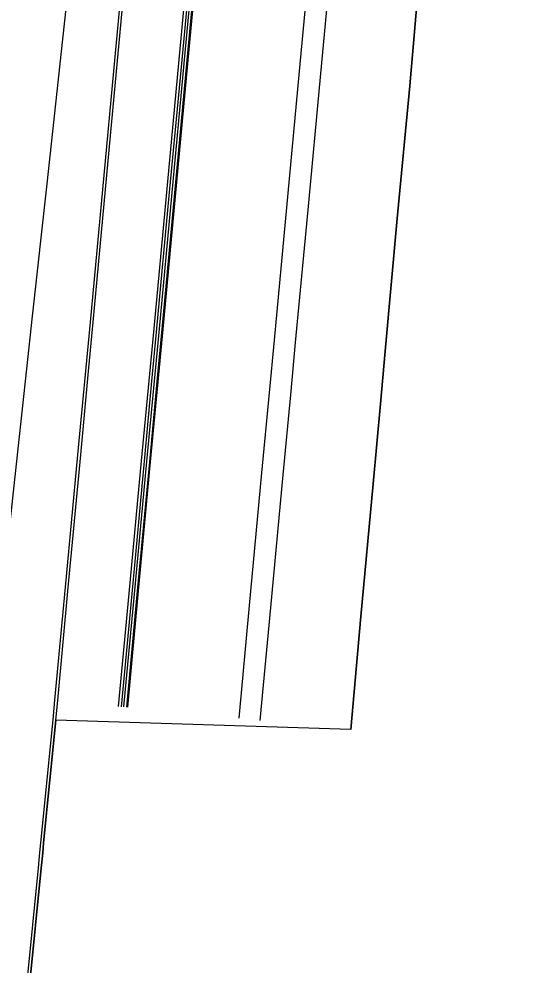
# Model space of a CAD drawing. Extents: x 1797478 to 1808916, y 246529 to 250952.
# Drawn here: x 1797806.5 to 1797899.6, y 248051.1 to 248228.7 of the extents above; entities that cross this region are included whole.
import ezdxf

# ---------------------------------------------------------------- set-up
doc = ezdxf.new("R2010")
doc.units = 0
for name, color, linetype in [('60', 7, 'Continuous'), ('DTCH-LINBTM', 7, 'Continuous'), ('DTCH-LINFRSLP', 7, 'Continuous'), ('EDPV-LINE', 7, 'Continuous'), ('LIMT-CSLINE', 7, 'Continuous'), ('SHDR-UPAV', 7, 'Continuous')]:
    doc.layers.add(name, color=color, linetype=linetype)

msp = doc.modelspace()

# ---------------------------------------------------------------- linework, layer by layer
for points in [[(1797796.03, 248048.57), (1797798.21, 248070.57), (1797798.5, 248073.44), (1797798.68, 248075.28), (1797800.96, 248098.32), (1797801.33, 248102.04), (1797803.64, 248123.18), (1797806.35, 248148.03), (1797807.99, 248163.06), (1797809.06, 248172.89), (1797811.77, 248197.74), (1797814.48, 248222.59), (1797817.19, 248247.39), (1797818.06, 248255.41), (1797819.26, 248266.41), (1797819.88, 248272.1), (1797822.58, 248296.81), (1797825.28, 248321.52), (1797827.97, 248346.23), (1797830.67, 248370.95), (1797833.36, 248395.66), (1797836.06, 248420.37), (1797838.75, 248445.09)], [(1797807.98, 248047.38), (1797810.15, 248069.39), (1797810.44, 248072.26), (1797810.62, 248074.1), (1797812.9, 248097.14), (1797813.26, 248100.86), (1797815.24, 248122.03), (1797817.57, 248146.92), (1797818.98, 248161.97), (1797819.9, 248171.81), (1797822.23, 248196.71), (1797824.56, 248221.6), (1797826.88, 248246.42), (1797827.63, 248254.44), (1797828.66, 248265.45), (1797829.2, 248271.14), (1797831.51, 248295.87), (1797833.82, 248320.59), (1797836.14, 248345.32), (1797838.45, 248370.05), (1797840.76, 248394.79), (1797843.08, 248419.52), (1797845.39, 248444.27)], [(1797807.98, 248047.38), (1797810.15, 248069.39), (1797810.44, 248072.26), (1797810.62, 248074.1), (1797812.9, 248097.14), (1797813.26, 248100.86), (1797815.24, 248122.03), (1797817.57, 248146.92), (1797818.98, 248161.97), (1797819.9, 248171.81), (1797822.23, 248196.71), (1797824.56, 248221.6), (1797826.88, 248246.42), (1797827.63, 248254.44), (1797828.66, 248265.45), (1797829.2, 248271.14), (1797831.51, 248295.87), (1797833.82, 248320.59), (1797836.14, 248345.32), (1797838.45, 248370.05), (1797840.76, 248394.79), (1797843.08, 248419.52), (1797845.39, 248444.27)], [(1797807.98, 248047.38), (1797810.15, 248069.39), (1797810.44, 248072.26), (1797810.62, 248074.1), (1797812.9, 248097.14), (1797813.26, 248100.86), (1797815.24, 248122.03), (1797817.57, 248146.92), (1797818.98, 248161.97), (1797819.9, 248171.81), (1797822.23, 248196.71), (1797824.56, 248221.6), (1797826.88, 248246.42), (1797827.63, 248254.44), (1797828.66, 248265.45), (1797829.2, 248271.14), (1797831.51, 248295.87), (1797833.82, 248320.59), (1797836.14, 248345.32), (1797838.45, 248370.05), (1797840.76, 248394.79), (1797843.08, 248419.52), (1797845.39, 248444.27)], [(1797807.98, 248047.38), (1797810.15, 248069.39), (1797810.44, 248072.26), (1797810.62, 248074.1), (1797812.9, 248097.14), (1797813.26, 248100.86), (1797815.24, 248122.03), (1797817.57, 248146.92), (1797818.98, 248161.97), (1797819.9, 248171.81), (1797822.23, 248196.71), (1797824.56, 248221.6), (1797826.88, 248246.42), (1797827.63, 248254.44), (1797828.66, 248265.45), (1797829.2, 248271.14), (1797831.51, 248295.87), (1797833.82, 248320.59), (1797836.14, 248345.32), (1797838.45, 248370.05), (1797840.76, 248394.79), (1797843.08, 248419.52), (1797845.39, 248444.27)], [(1797808.48, 248047.33), (1797810.66, 248069.34), (1797810.95, 248072.21), (1797811.13, 248074.05), (1797813.41, 248097.09), (1797813.77, 248100.81), (1797815.75, 248121.98), (1797818.08, 248146.87), (1797819.49, 248161.92), (1797820.41, 248171.76), (1797822.74, 248196.66), (1797825.07, 248221.55), (1797827.39, 248246.37), (1797828.14, 248254.39), (1797829.17, 248265.4), (1797829.7, 248271.09), (1797832.02, 248295.81), (1797834.33, 248320.54), (1797836.64, 248345.26), (1797838.96, 248369.99), (1797841.27, 248394.73), (1797843.59, 248419.46), (1797845.9, 248444.2)], [(1797825.74, 248099.63), (1797827.72, 248120.8), (1797830.05, 248145.69), (1797831.46, 248160.73), (1797832.38, 248170.58), (1797834.71, 248195.47), (1797837.04, 248220.36), (1797839.36, 248245.17), (1797840.11, 248253.18), (1797841.14, 248264.17), (1797841.67, 248269.86), (1797843.98, 248294.54), (1797846.29, 248319.23), (1797848.6, 248343.93), (1797850.91, 248368.62), (1797853.22, 248393.32), (1797855.53, 248418.02), (1797857.84, 248442.73)], [(1797826.2, 248099.58), (1797828.18, 248120.75), (1797830.51, 248145.64), (1797831.92, 248160.69), (1797832.84, 248170.53), (1797835.17, 248195.43), (1797837.5, 248220.32), (1797839.82, 248245.12), (1797840.57, 248253.13), (1797841.6, 248264.12), (1797842.13, 248269.81), (1797844.44, 248294.5), (1797846.75, 248319.18), (1797849.06, 248343.87), (1797851.37, 248368.57), (1797853.68, 248393.26), (1797855.99, 248417.97), (1797858.3, 248442.67)], [(1797826.72, 248099.53), (1797828.7, 248120.7), (1797831.03, 248145.59), (1797832.44, 248160.64), (1797833.36, 248170.48), (1797835.69, 248195.37), (1797838.02, 248220.27), (1797840.34, 248245.07), (1797841.09, 248253.08), (1797842.11, 248264.07), (1797842.65, 248269.75), (1797844.95, 248294.44), (1797847.26, 248319.13), (1797849.57, 248343.82), (1797851.88, 248368.51), (1797854.19, 248393.2), (1797856.5, 248417.9), (1797858.81, 248442.61)]]:
    msp.add_lwpolyline(points)
at = {"layer": '60'}
msp.add_lwpolyline([(1797868.79, 248095.37), (1797870.66, 248116.55), (1797872.94, 248141.44), (1797874.34, 248156.49), (1797875.23, 248166.34), (1797877.49, 248191.24), (1797879.81, 248216.13), (1797881.95, 248240.9), (1797882.61, 248248.88), (1797883.55, 248259.82), (1797884.07, 248265.48), (1797886.26, 248290.06), (1797888.45, 248314.64), (1797890.67, 248339.22), (1797892.88, 248363.8), (1797895.04, 248388.39), (1797897.24, 248412.98), (1797899.59, 248437.56)], dxfattribs=at)
at = {"layer": 'DTCH-LINBTM'}
msp.add_lwpolyline([(1797851.78, 248097.05), (1797853.76, 248118.22), (1797856.08, 248143.11), (1797857.49, 248158.16), (1797858.41, 248168), (1797860.74, 248192.9), (1797863.07, 248217.79), (1797865.39, 248242.56), (1797866.14, 248250.54), (1797867.16, 248261.5), (1797867.69, 248267.17), (1797869.99, 248291.78), (1797872.29, 248316.4), (1797874.6, 248341.02), (1797876.9, 248365.64), (1797879.2, 248390.26), (1797881.5, 248414.88), (1797883.8, 248439.51)], dxfattribs=at)
at = {"layer": 'DTCH-LINFRSLP'}
msp.add_lwpolyline([(1797847.79, 248097.45), (1797849.78, 248118.61), (1797852.1, 248143.51), (1797853.51, 248158.55), (1797854.43, 248168.4), (1797856.76, 248193.29), (1797859.09, 248218.18), (1797861.41, 248242.96), (1797862.16, 248250.95), (1797863.18, 248261.91), (1797863.71, 248267.58), (1797866.02, 248292.21), (1797868.32, 248316.83), (1797870.62, 248341.46), (1797872.92, 248366.09), (1797875.23, 248390.73), (1797877.53, 248415.36), (1797879.83, 248440)], dxfattribs=at)
at = {"layer": 'EDPV-LINE'}
for points in [[(1797807.98, 248047.38), (1797810.15, 248069.39), (1797810.44, 248072.26), (1797810.62, 248074.1), (1797812.9, 248097.14), (1797813.26, 248100.86), (1797815.24, 248122.03), (1797817.57, 248146.92), (1797818.98, 248161.97), (1797819.9, 248171.81), (1797822.23, 248196.71), (1797824.56, 248221.6), (1797826.88, 248246.42), (1797827.63, 248254.44), (1797828.66, 248265.45), (1797829.2, 248271.14), (1797831.51, 248295.87), (1797833.82, 248320.59), (1797836.14, 248345.32), (1797838.45, 248370.05), (1797840.76, 248394.79), (1797843.08, 248419.52), (1797845.39, 248444.27)], [(1797813.26, 248100.86), (1797815.24, 248122.03), (1797817.57, 248146.92), (1797818.98, 248161.97), (1797819.9, 248171.81), (1797822.23, 248196.71), (1797824.56, 248221.6), (1797826.88, 248246.42), (1797827.63, 248254.44), (1797828.66, 248265.45), (1797829.2, 248271.14), (1797831.51, 248295.87), (1797833.82, 248320.59), (1797836.14, 248345.32), (1797838.45, 248370.05), (1797840.76, 248394.79), (1797843.08, 248419.52), (1797845.39, 248444.27)]]:
    msp.add_lwpolyline(points, dxfattribs=at)
at = {"layer": 'LIMT-CSLINE'}
msp.add_lwpolyline([(1797899.59, 248437.56), (1797897.24, 248412.98), (1797895.04, 248388.39), (1797892.88, 248363.8), (1797890.67, 248339.22), (1797888.45, 248314.64), (1797886.26, 248290.06), (1797884.07, 248265.48), (1797883.55, 248259.82), (1797882.61, 248248.88), (1797881.95, 248240.9), (1797879.81, 248216.13), (1797877.49, 248191.24), (1797875.23, 248166.34), (1797874.34, 248156.49), (1797872.94, 248141.44), (1797870.66, 248116.55), (1797868.79, 248095.37), (1797813.41, 248097.09), (1797811.13, 248074.05), (1797810.95, 248072.21), (1797810.66, 248069.34), (1797808.48, 248047.33)], dxfattribs=at)
at = {"layer": 'SHDR-UPAV'}
for points in [[(1797825.2, 248099.68), (1797827.19, 248120.85), (1797829.51, 248145.74), (1797830.92, 248160.79), (1797831.84, 248170.63), (1797834.17, 248195.52), (1797836.5, 248220.42), (1797838.82, 248245.22), (1797839.57, 248253.23), (1797840.6, 248264.23), (1797841.13, 248269.91), (1797843.44, 248294.6), (1797845.75, 248319.29), (1797848.06, 248343.99), (1797850.37, 248368.68), (1797852.68, 248393.38), (1797854.99, 248418.08), (1797857.3, 248442.79)], [(1797825.2, 248099.68), (1797827.19, 248120.85), (1797829.51, 248145.74), (1797830.92, 248160.79), (1797831.84, 248170.63), (1797834.17, 248195.52), (1797836.5, 248220.42), (1797838.82, 248245.22), (1797839.57, 248253.23), (1797840.6, 248264.23), (1797841.13, 248269.91), (1797843.44, 248294.6), (1797845.75, 248319.29), (1797848.06, 248343.99), (1797850.37, 248368.68), (1797852.68, 248393.38), (1797854.99, 248418.08), (1797857.3, 248442.79)], [(1797826.9, 248099.51), (1797828.88, 248120.68), (1797831.21, 248145.57), (1797832.61, 248160.62), (1797833.54, 248170.47), (1797835.86, 248195.36), (1797838.19, 248220.25), (1797840.51, 248245.05), (1797841.26, 248253.06), (1797842.29, 248264.05), (1797842.82, 248269.74), (1797845.13, 248294.42), (1797847.44, 248319.11), (1797849.75, 248343.8), (1797852.06, 248368.49), (1797854.37, 248393.18), (1797856.68, 248417.88), (1797858.99, 248442.58)]]:
    msp.add_lwpolyline(points, dxfattribs=at)

doc.saveas('drawing.dxf')
